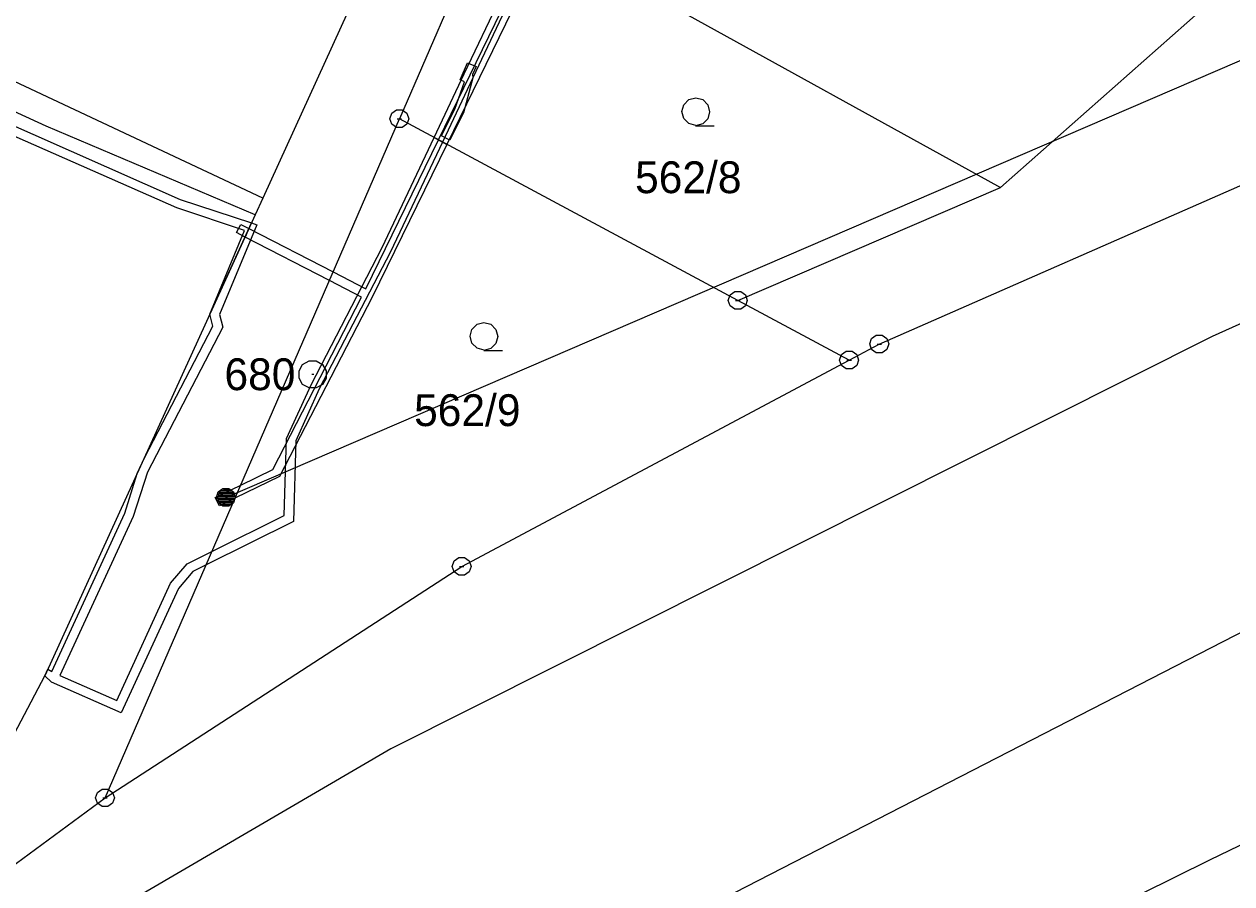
# Model space of a CAD drawing. Extents: x -759699 to -757730, y -1172308 to -1170857.
# Drawn here: x -759235.7 to -759171.2, y -1171675.5 to -1171629.6 of the extents above; entities that cross this region are included whole.
import ezdxf

# ---------------------------------------------------------------- set-up
doc = ezdxf.new("R2010")
doc.units = 0
for name, color, linetype in [('Vrstva 1', 7, 'Continuous'), ('Vrstva 13', 7, 'Continuous'), ('Vrstva 2', 7, 'Continuous'), ('Vrstva 3', 7, 'Continuous'), ('Vrstva 4', 7, 'Continuous'), ('Vrstva 6', 7, 'Continuous'), ('Vrstva 8', 7, 'Continuous')]:
    doc.layers.add(name, color=color, linetype=linetype)

msp = doc.modelspace()

# ---------------------------------------------------------------- linework, layer by layer
at = {"layer": 'Vrstva 1'}
for p, q in [((-759183.56, -1171638.31), (-759155.62, -1171613.61)), ((-759210.7, -1171623.12), (-759215.69, -1171634.65)), ((-759207.07, -1171625.33), (-759183.56, -1171638.31)), ((-759218.43, -1171628.89), (-759222.99, -1171638.88)), ((-759222.99, -1171638.88), (-759241.31, -1171630.28)), ((-759234.56, -1171635.04), (-759240.61, -1171632.28)), ((-759223.39, -1171639.77), (-759234.56, -1171635.04)), ((-759231.42, -1171670.95), (-759215.69, -1171634.65)), ((-759197.6, -1171644.36), (-759215.69, -1171634.65)), ((-759190.04, -1171646.69), (-759166.5, -1171636.34)), ((-759197.6, -1171644.36), (-759183.56, -1171638.31)), ((-759222.99, -1171638.88), (-759223.39, -1171639.77)), ((-759223.39, -1171639.77), (-759234.63, -1171664.42)), ((-759191.65, -1171647.55), (-759197.6, -1171644.36)), ((-759191.65, -1171647.55), (-759190.04, -1171646.69)), ((-759212.36, -1171658.58), (-759191.65, -1171647.55)), ((-759172.37, -1171674.25), (-759133.6, -1171655.39)), ((-759231.42, -1171670.95), (-759212.36, -1171658.58)), ((-759237.43, -1171669.72), (-759234.63, -1171664.42)), ((-759238.96, -1171676.49), (-759231.42, -1171670.95)), ((-759179.45, -1171677.75), (-759172.37, -1171674.25))]:
    msp.add_line(p, q, dxfattribs=at)
at = {"layer": 'Vrstva 13'}
for p, q in [((-759213.6, -1171635.77), (-759209.17, -1171626.68)), ((-759212.22, -1171632.24), (-759209.59, -1171626.69)), ((-759208.67, -1171626.82), (-759213.16, -1171636.01)), ((-759209.21, -1171627.05), (-759211.76, -1171632.46)), ((-759212.45, -1171632.57), (-759212.05, -1171631.65)), ((-759212.05, -1171631.65), (-759211.59, -1171631.85)), ((-759211.59, -1171631.85), (-759211.78, -1171632.28)), ((-759213.83, -1171635.65), (-759212.22, -1171632.24)), ((-759211.76, -1171632.46), (-759213.39, -1171635.89)), ((-759211.76, -1171632.46), (-759212.26, -1171634.33)), ((-759211.78, -1171632.28), (-759211.76, -1171632.46)), ((-759240.68, -1171633.08), (-759227.4, -1171638.95)), ((-759212.72, -1171634.13), (-759212.21, -1171632.67)), ((-759212.21, -1171632.67), (-759212.45, -1171632.57)), ((-759227.58, -1171639.41), (-759240.92, -1171633.52)), ((-759213.44, -1171635.55), (-759212.72, -1171634.13)), ((-759212.26, -1171634.33), (-759212.99, -1171635.78)), ((-759216.61, -1171641.53), (-759213.83, -1171635.65)), ((-759213.83, -1171635.65), (-759213.39, -1171635.89)), ((-759213.39, -1171635.89), (-759213.83, -1171635.65)), ((-759212.99, -1171635.78), (-759213.44, -1171635.55)), ((-759217.48, -1171643.73), (-759213.6, -1171635.77)), ((-759213.16, -1171636.01), (-759217.15, -1171644.18)), ((-759213.39, -1171635.89), (-759216.17, -1171641.75)), ((-759213.6, -1171635.77), (-759213.16, -1171636.01)), ((-759213.16, -1171636.01), (-759213.6, -1171635.77)), ((-759227.4, -1171638.95), (-759223.59, -1171640.21)), ((-759223.96, -1171640.61), (-759227.58, -1171639.41)), ((-759225.82, -1171645.09), (-759223.59, -1171640.21)), ((-759223.59, -1171640.21), (-759225.82, -1171645.09)), ((-759223.59, -1171640.21), (-759223.3, -1171640.31)), ((-759225.82, -1171645.09), (-759223.96, -1171640.61)), ((-759223.3, -1171640.31), (-759225.3, -1171645.1)), ((-759224.39, -1171640.73), (-759224.16, -1171640.29)), ((-759223.94, -1171640.97), (-759224.39, -1171640.73)), ((-759224.16, -1171640.29), (-759223.73, -1171640.51)), ((-759223.73, -1171640.51), (-759223.94, -1171640.97)), ((-759223.94, -1171640.97), (-759223.73, -1171640.51)), ((-759223.73, -1171640.51), (-759219.23, -1171642.83)), ((-759219.43, -1171643.29), (-759223.94, -1171640.97)), ((-759220.41, -1171648.86), (-759216.61, -1171641.53)), ((-759216.17, -1171641.75), (-759219.97, -1171649.08)), ((-759219.23, -1171642.83), (-759217.48, -1171643.73)), ((-759217.71, -1171644.18), (-759219.43, -1171643.29)), ((-759222.45, -1171653.39), (-759217.71, -1171644.18)), ((-759217.15, -1171644.18), (-759222.09, -1171653.77)), ((-759225.66, -1171645.73), (-759225.82, -1171645.09)), ((-759225.3, -1171645.1), (-759225.12, -1171645.79)), ((-759229.31, -1171652.76), (-759225.66, -1171645.73)), ((-759225.12, -1171645.79), (-759229.15, -1171653.53)), ((-759221.72, -1171651.73), (-759220.41, -1171648.86)), ((-759219.97, -1171649.08), (-759221.22, -1171651.85)), ((-759221.85, -1171655.85), (-759221.72, -1171651.73)), ((-759221.22, -1171651.85), (-759221.35, -1171656.17)), ((-759229.7, -1171653.6), (-759229.31, -1171652.76)), ((-759230.37, -1171655.72), (-759229.7, -1171653.6)), ((-759229.15, -1171653.53), (-759229.91, -1171655.9)), ((-759222.09, -1171653.77), (-759224.48, -1171654.93)), ((-759224.17, -1171654.23), (-759222.45, -1171653.39)), ((-759225.53, -1171654.88), (-759224.17, -1171654.23)), ((-759225.31, -1171655.33), (-759225.53, -1171654.88)), ((-759224.48, -1171654.93), (-759225.31, -1171655.33)), ((-759234.27, -1171664.18), (-759230.37, -1171655.72)), ((-759229.91, -1171655.9), (-759233.83, -1171664.41)), ((-759221.35, -1171656.17), (-759226.02, -1171658.49)), ((-759225.71, -1171657.78), (-759221.85, -1171655.85)), ((-759227.04, -1171658.44), (-759225.71, -1171657.78)), ((-759227.92, -1171659.47), (-759227.04, -1171658.44)), ((-759226.72, -1171658.84), (-759227.5, -1171659.75)), ((-759226.02, -1171658.49), (-759226.72, -1171658.84)), ((-759230.79, -1171665.74), (-759227.92, -1171659.47)), ((-759227.5, -1171659.75), (-759230.55, -1171666.4)), ((-759234.63, -1171664.42), (-759234.47, -1171664.06)), ((-759234.47, -1171664.06), (-759234.27, -1171664.18)), ((-759234.28, -1171664.76), (-759234.63, -1171664.42)), ((-759230.55, -1171666.4), (-759234.28, -1171664.76)), ((-759233.83, -1171664.41), (-759230.79, -1171665.74))]:
    msp.add_line(p, q, dxfattribs=at)
at = {"layer": 'Vrstva 3'}
for points in [[(-759199.84, -1171635), (-759200.22, -1171634.9), (-759200.49, -1171634.63), (-759200.59, -1171634.26), (-759200.49, -1171633.89), (-759200.22, -1171633.62), (-759199.85, -1171633.52), (-759199.48, -1171633.62), (-759199.21, -1171633.89), (-759199.11, -1171634.27), (-759199.21, -1171634.65), (-759199.48, -1171634.92), (-759199.86, -1171635.02), (-759198.86, -1171635.02)], [(-759211.16, -1171647.01), (-759211.54, -1171646.91), (-759211.81, -1171646.64), (-759211.91, -1171646.27), (-759211.81, -1171645.9), (-759211.54, -1171645.63), (-759211.17, -1171645.53), (-759210.8, -1171645.63), (-759210.53, -1171645.9), (-759210.43, -1171646.28), (-759210.53, -1171646.66), (-759210.8, -1171646.93), (-759211.18, -1171647.03), (-759210.18, -1171647.03)]]:
    msp.add_lwpolyline(points, dxfattribs=at)
at = {"layer": 'Vrstva 4'}
for p, q in [((-759121.76, -1171623.41), (-759172.26, -1171646.28)), ((-759172.26, -1171646.28), (-759216.14, -1171668.33)), ((-759210.31, -1171682.44), (-759167.08, -1171660.23)), ((-759216.14, -1171668.33), (-759261.71, -1171694.89))]:
    msp.add_line(p, q, dxfattribs=at)
at = {"layer": 'Vrstva 6'}
msp.add_line((-759224.97, -1171654.89), (-759105.39, -1171603.36), dxfattribs=at)
msp.add_lwpolyline([(-759225.12, -1171654.41), (-759224.81, -1171654.41), (-759224.56, -1171654.59), (-759224.46, -1171654.88), (-759224.56, -1171655.17), (-759224.81, -1171655.35), (-759225.12, -1171655.35), (-759225.37, -1171655.17), (-759225.47, -1171654.88), (-759225.37, -1171654.59), (-759225.12, -1171654.41), (-759225.09, -1171654.45), (-759224.85, -1171654.45), (-759224.69, -1171654.53), (-759225.25, -1171654.53), (-759225.33, -1171654.61), (-759224.61, -1171654.61), (-759224.61, -1171654.69), (-759225.33, -1171654.69), (-759225.37, -1171654.77), (-759224.57, -1171654.77), (-759224.53, -1171654.85), (-759225.41, -1171654.85), (-759225.41, -1171654.93), (-759224.53, -1171654.93), (-759224.56, -1171655.01), (-759225.37, -1171655.01), (-759225.36, -1171655.09), (-759224.55, -1171655.09), (-759224.6, -1171655.17), (-759225.32, -1171655.17), (-759225.24, -1171655.25), (-759224.68, -1171655.25), (-759224.79, -1171655.33), (-759225.13, -1171655.33)], dxfattribs=at)
at = {"layer": 'Vrstva 8'}
for p, q in [((-759215.81, -1171634.65), (-759215.57, -1171634.65)), ((-759197.72, -1171644.36), (-759197.48, -1171644.36)), ((-759190.16, -1171646.69), (-759189.92, -1171646.69)), ((-759191.77, -1171647.55), (-759191.53, -1171647.55)), ((-759220.37, -1171648.3), (-759220.27, -1171648.3)), ((-759212.48, -1171658.58), (-759212.24, -1171658.58)), ((-759231.54, -1171670.95), (-759231.3, -1171670.95))]:
    msp.add_line(p, q, dxfattribs=at)
for points in [[(-759215.54, -1171634.17), (-759215.29, -1171634.35), (-759215.19, -1171634.64), (-759215.29, -1171634.93), (-759215.54, -1171635.11), (-759215.85, -1171635.11), (-759216.1, -1171634.93), (-759216.2, -1171634.64), (-759216.1, -1171634.35), (-759215.85, -1171634.17)], [(-759197.45, -1171643.88), (-759197.2, -1171644.06), (-759197.1, -1171644.35), (-759197.2, -1171644.64), (-759197.45, -1171644.82), (-759197.76, -1171644.82), (-759198.01, -1171644.64), (-759198.11, -1171644.35), (-759198.01, -1171644.06), (-759197.76, -1171643.88)], [(-759189.89, -1171646.21), (-759189.64, -1171646.39), (-759189.54, -1171646.68), (-759189.64, -1171646.97), (-759189.89, -1171647.15), (-759190.2, -1171647.15), (-759190.45, -1171646.97), (-759190.55, -1171646.68), (-759190.45, -1171646.39), (-759190.2, -1171646.21)], [(-759191.5, -1171647.07), (-759191.25, -1171647.25), (-759191.15, -1171647.54), (-759191.25, -1171647.83), (-759191.5, -1171648.01), (-759191.81, -1171648.01), (-759192.06, -1171647.83), (-759192.16, -1171647.54), (-759192.06, -1171647.25), (-759191.81, -1171647.07)], [(-759220.13, -1171647.58), (-759219.79, -1171647.77), (-759219.6, -1171648.11), (-759219.6, -1171648.5), (-759219.79, -1171648.84), (-759220.13, -1171649.03), (-759220.52, -1171649.03), (-759220.86, -1171648.84), (-759221.05, -1171648.5), (-759221.05, -1171648.11), (-759220.86, -1171647.77), (-759220.52, -1171647.58)], [(-759212.21, -1171658.1), (-759211.96, -1171658.28), (-759211.86, -1171658.57), (-759211.96, -1171658.86), (-759212.21, -1171659.04), (-759212.52, -1171659.04), (-759212.77, -1171658.86), (-759212.87, -1171658.57), (-759212.77, -1171658.28), (-759212.52, -1171658.1)], [(-759231.27, -1171670.47), (-759231.02, -1171670.65), (-759230.92, -1171670.94), (-759231.02, -1171671.23), (-759231.27, -1171671.41), (-759231.58, -1171671.41), (-759231.83, -1171671.23), (-759231.93, -1171670.94), (-759231.83, -1171670.65), (-759231.58, -1171670.47)]]:
    msp.add_lwpolyline(points, close=True, dxfattribs=at)

# ---------------------------------------------------------------- texts
at = {"layer": 'Vrstva 2'}
for s, p in [('562/8', (-759203.094, -1171638.62)), ('562/9', (-759214.904, -1171651.07))]:
    msp.add_text(s, height=1.7, dxfattribs=at).set_placement(p)
at = {"layer": 'Vrstva 8'}
msp.add_text('680', height=1.7, dxfattribs=at).set_placement((-759225.038, -1171649.15))

doc.saveas('drawing.dxf')
